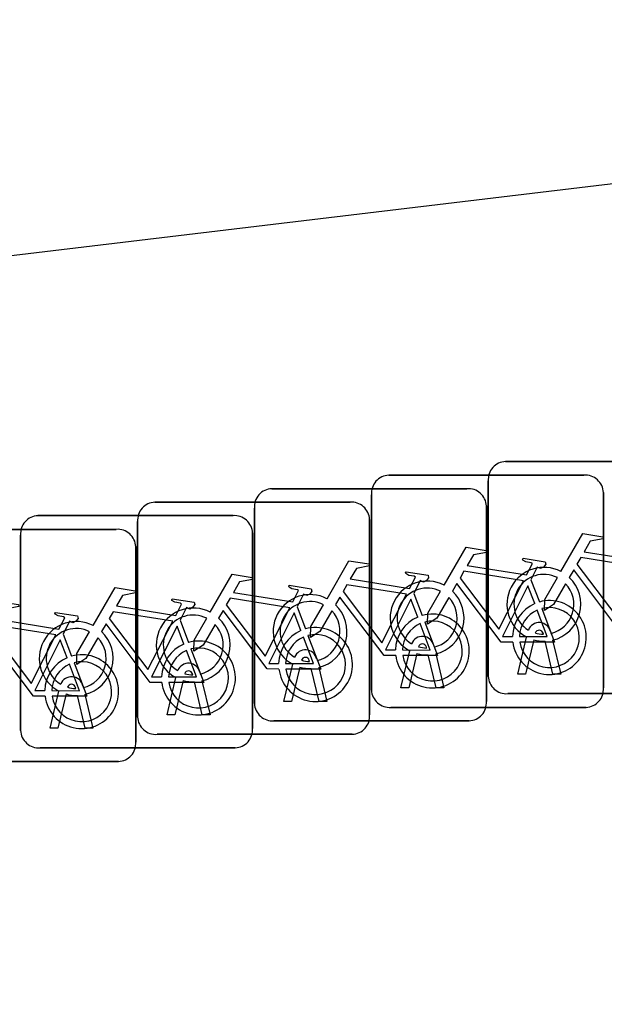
# Model space of a CAD drawing. Extents: x 162186 to 163152, y 385513 to 386513.
# Drawn here: x 162758.812 to 162761.331, y 386428.267 to 386432.496 of the extents above; entities that cross this region are included whole.
import ezdxf

# ---------------------------------------------------------------- set-up
doc = ezdxf.new("R2010")
doc.units = 0
doc.layers.add('IMGEO_Fietsenrek', color=7, linetype='Continuous')
doc.layers.add('IMGEO_Voetpad_open', color=7, linetype='Continuous')

msp = doc.modelspace()

# ---------------------------------------------------------------- linework, layer by layer
at = {"layer": 'IMGEO_Fietsenrek'}
for p, q in [((162760.9049, 386430.5945), (162761.7458, 386430.5945)), ((162761.7458, 386430.5945), (162760.9049, 386430.5945)), ((162760.4019, 386430.5355), (162761.2428, 386430.5355)), ((162761.2428, 386430.5355), (162760.4019, 386430.5355)), ((162760.8305, 386429.6699), (162760.8305, 386430.5108)), ((162760.8305, 386430.5108), (162760.8305, 386429.6699)), ((162759.8979, 386430.4775), (162760.7388, 386430.4775)), ((162760.7388, 386430.4775), (162759.8979, 386430.4775)), ((162761.3265, 386430.4611), (162761.3265, 386429.6202)), ((162761.3265, 386429.6202), (162761.3265, 386430.4611)), ((162759.3949, 386430.4195), (162760.2358, 386430.4195)), ((162760.2358, 386430.4195), (162759.3949, 386430.4195)), ((162760.3275, 386429.6109), (162760.3275, 386430.4518)), ((162760.3275, 386430.4518), (162760.3275, 386429.6109)), ((162759.8235, 386429.5529), (162759.8235, 386430.3938)), ((162759.8235, 386430.3938), (162759.8235, 386429.5529)), ((162760.8225, 386430.4031), (162760.8225, 386429.5622)), ((162760.8225, 386429.5622), (162760.8225, 386430.4031)), ((162758.8909, 386430.3615), (162759.7318, 386430.3615)), ((162759.7318, 386430.3615), (162758.8909, 386430.3615)), ((162759.3205, 386429.4949), (162759.3205, 386430.3358)), ((162759.3205, 386430.3358), (162759.3205, 386429.4949)), ((162760.3195, 386430.3451), (162760.3195, 386429.5042)), ((162760.3195, 386429.5042), (162760.3195, 386430.3451)), ((162758.3879, 386430.3025), (162759.2288, 386430.3025)), ((162759.2288, 386430.3025), (162758.3879, 386430.3025)), ((162758.8165, 386429.4369), (162758.8165, 386430.2778)), ((162758.8165, 386430.2778), (162758.8165, 386429.4369)), ((162759.8155, 386430.2871), (162759.8155, 386429.4462)), ((162759.8155, 386429.4462), (162759.8155, 386430.2871)), ((162759.3125, 386430.2281), (162759.3125, 386429.3872)), ((162759.3125, 386429.3872), (162759.3125, 386430.2281)), ((162761.0142, 386430.0852), (162761.0505, 386429.99)), ((162760.5102, 386430.0272), (162760.5465, 386429.932)), ((162760.0072, 386429.9692), (162760.0435, 386429.874)), ((162759.5032, 386429.9112), (162759.5395, 386429.816)), ((162759.0002, 386429.8522), (162759.0365, 386429.757)), ((162760.9575, 386429.6793), (162760.9958, 386429.8393)), ((162761.0262, 386429.8271), (162760.9909, 386429.6793)), ((162761.0679, 386429.8509), (162761.0669, 386429.8552)), ((162761.0986, 386429.8624), (162761.1004, 386429.8545)), ((162760.5649, 386429.7919), (162760.5639, 386429.7962)), ((162760.5956, 386429.8034), (162760.5974, 386429.7955)), ((162761.109, 386429.6793), (162761.0751, 386429.821)), ((162761.1074, 386429.8253), (162761.1424, 386429.6793)), ((162760.0916, 386429.7454), (162760.0934, 386429.7375)), ((162760.4545, 386429.6203), (162760.4928, 386429.7803)), ((162760.5232, 386429.7681), (162760.4879, 386429.6203)), ((162760.606, 386429.6203), (162760.5721, 386429.762)), ((162760.6044, 386429.7663), (162760.6394, 386429.6203)), ((162759.9505, 386429.5623), (162759.9888, 386429.7223)), ((162760.0192, 386429.7101), (162759.9839, 386429.5623)), ((162760.0609, 386429.7339), (162760.0599, 386429.7382)), ((162760.102, 386429.5623), (162760.0681, 386429.704)), ((162760.1004, 386429.7083), (162760.1354, 386429.5623)), ((162759.4475, 386429.5043), (162759.4858, 386429.6643)), ((162759.5579, 386429.6759), (162759.5569, 386429.6802)), ((162759.5886, 386429.6874), (162759.5904, 386429.6795)), ((162760.9909, 386429.6793), (162760.9575, 386429.6793)), ((162761.1424, 386429.6793), (162761.109, 386429.6793)), ((162759.0539, 386429.6179), (162759.0529, 386429.6222)), ((162759.0846, 386429.6294), (162759.0864, 386429.6215)), ((162759.5162, 386429.6521), (162759.4809, 386429.5043)), ((162759.599, 386429.5043), (162759.5651, 386429.646)), ((162759.5974, 386429.6503), (162759.6324, 386429.5043)), ((162760.4879, 386429.6203), (162760.4545, 386429.6203)), ((162760.6394, 386429.6203), (162760.606, 386429.6203)), ((162758.9435, 386429.4463), (162758.9818, 386429.6063)), ((162759.0122, 386429.5941), (162758.9769, 386429.4463)), ((162759.095, 386429.4463), (162759.0611, 386429.588)), ((162759.0934, 386429.5923), (162759.1284, 386429.4463)), ((162761.7551, 386429.5955), (162760.9142, 386429.5955)), ((162760.9142, 386429.5955), (162761.7551, 386429.5955)), ((162759.9839, 386429.5623), (162759.9505, 386429.5623)), ((162760.1354, 386429.5623), (162760.102, 386429.5623)), ((162761.2521, 386429.5365), (162760.4112, 386429.5365)), ((162760.4112, 386429.5365), (162761.2521, 386429.5365)), ((162759.4809, 386429.5043), (162759.4475, 386429.5043)), ((162759.6324, 386429.5043), (162759.599, 386429.5043)), ((162758.9769, 386429.4463), (162758.9435, 386429.4463)), ((162759.1284, 386429.4463), (162759.095, 386429.4463)), ((162760.7481, 386429.4785), (162759.9072, 386429.4785)), ((162759.9072, 386429.4785), (162760.7481, 386429.4785)), ((162760.2451, 386429.4205), (162759.4042, 386429.4205)), ((162759.4042, 386429.4205), (162760.2451, 386429.4205)), ((162759.7411, 386429.3625), (162758.9002, 386429.3625)), ((162758.9002, 386429.3625), (162759.7411, 386429.3625)), ((162759.2381, 386429.3035), (162758.3972, 386429.3035)), ((162758.3972, 386429.3035), (162759.2381, 386429.3035))]:
    msp.add_line(p, q, dxfattribs=at)
for points in [[(162761.1431, 386430.1212), (162761.2378, 386430.2847), (162761.324, 386430.2709), (162761.3257, 386430.2622), (162761.2696, 386430.2513), (162761.2434, 386430.206), (162761.4986, 386430.1652)], [(162760.6401, 386430.0622), (162760.7348, 386430.2257), (162760.821, 386430.2119), (162760.8227, 386430.2032), (162760.7666, 386430.1923), (162760.7404, 386430.147), (162760.9956, 386430.1062)], [(162760.1361, 386430.0042), (162760.2308, 386430.1677), (162760.317, 386430.1539), (162760.3187, 386430.1452), (162760.2626, 386430.1343), (162760.2364, 386430.089), (162760.4916, 386430.0482)], [(162760.9956, 386430.1062), (162761.0206, 386430.155), (162761.0155, 386430.159), (162760.9923, 386430.1627), (162760.9796, 386430.1702), (162760.9786, 386430.1733), (162760.9808, 386430.1779), (162761.0756, 386430.1628), (162761.0779, 386430.1525), (162761.0685, 386430.1401), (162761.0561, 386430.1337), (162761.0416, 386430.1399), (162761.0142, 386430.0852)], [(162761.4857, 386430.14), (162761.2289, 386430.181), (162761.2122, 386430.1522), (162761.3792, 386429.9319), (162761.4857, 386430.14)], [(162760.9827, 386430.081), (162760.7259, 386430.122), (162760.7092, 386430.0932), (162760.8762, 386429.8729), (162760.9827, 386430.081)], [(162761.4388, 386429.8765), (162761.3891, 386429.8766), (162761.1984, 386430.1283), (162761.1794, 386430.0955)], [(162759.6331, 386429.9462), (162759.7278, 386430.1097), (162759.814, 386430.0959), (162759.8157, 386430.0872), (162759.7596, 386430.0763), (162759.7334, 386430.031), (162759.9886, 386429.9902)], [(162760.4916, 386430.0482), (162760.5166, 386430.097), (162760.5115, 386430.101), (162760.4883, 386430.1047), (162760.4756, 386430.1122), (162760.4746, 386430.1153), (162760.4768, 386430.1199), (162760.5716, 386430.1048), (162760.5739, 386430.0945), (162760.5645, 386430.0821), (162760.5521, 386430.0757), (162760.5376, 386430.0819), (162760.5102, 386430.0272)], [(162761.1638, 386430.0687), (162761.1122, 386429.9795), (162761.0723, 386429.9535), (162761.0735, 386430.001), (162761.128, 386430.0952)], [(162759.1291, 386429.8882), (162759.2238, 386430.0517), (162759.31, 386430.0379), (162759.3117, 386430.0292), (162759.2556, 386430.0183), (162759.2294, 386429.973), (162759.4846, 386429.9322)], [(162759.9886, 386429.9902), (162760.0136, 386430.039), (162760.0085, 386430.043), (162759.9853, 386430.0467), (162759.9726, 386430.0542), (162759.9716, 386430.0573), (162759.9738, 386430.0619), (162760.0686, 386430.0468), (162760.0709, 386430.0365), (162760.0615, 386430.0241), (162760.0491, 386430.0177), (162760.0346, 386430.0239), (162760.0072, 386429.9692)], [(162760.4787, 386430.023), (162760.2219, 386430.064), (162760.2052, 386430.0352), (162760.3722, 386429.8149), (162760.4787, 386430.023)], [(162760.9358, 386429.8175), (162760.8861, 386429.8176), (162760.6954, 386430.0693), (162760.6764, 386430.0365)], [(162761.0307, 386429.983), (162761.0014, 386430.0598), (162760.892, 386429.8417), (162760.9347, 386429.8416)], [(162759.4846, 386429.9322), (162759.5096, 386429.981), (162759.5045, 386429.985), (162759.4813, 386429.9887), (162759.4686, 386429.9962), (162759.4676, 386429.9993), (162759.4698, 386430.0039), (162759.5646, 386429.9888), (162759.5669, 386429.9785), (162759.5575, 386429.9661), (162759.5451, 386429.9597), (162759.5306, 386429.9659), (162759.5032, 386429.9112)], [(162759.9757, 386429.965), (162759.7189, 386430.006), (162759.7022, 386429.9772), (162759.8692, 386429.7569), (162759.9757, 386429.965)], [(162760.4318, 386429.7595), (162760.3821, 386429.7596), (162760.1914, 386430.0113), (162760.1724, 386429.9785)], [(162760.5267, 386429.925), (162760.4974, 386430.0018), (162760.388, 386429.7837), (162760.4307, 386429.7836)], [(162760.6608, 386430.0097), (162760.6092, 386429.9205), (162760.5693, 386429.8945), (162760.5705, 386429.942), (162760.625, 386430.0362)], [(162758.6261, 386429.8292), (162758.7208, 386429.9927), (162758.807, 386429.9789), (162758.8087, 386429.9702), (162758.7526, 386429.9593), (162758.7264, 386429.914), (162758.9816, 386429.8732)], [(162759.9288, 386429.7015), (162759.8791, 386429.7016), (162759.6884, 386429.9533), (162759.6694, 386429.9205)], [(162760.1568, 386429.9517), (162760.1052, 386429.8625), (162760.0653, 386429.8365), (162760.0665, 386429.884), (162760.121, 386429.9782)], [(162760.9647, 386429.8415), (162761.0846, 386429.8413), (162761.0414, 386429.9549)], [(162761.0612, 386429.9618), (162761.1162, 386429.8172), (162760.9661, 386429.8175)], [(162758.9816, 386429.8732), (162759.0066, 386429.922), (162759.0015, 386429.926), (162758.9783, 386429.9297), (162758.9656, 386429.9372), (162758.9646, 386429.9403), (162758.9668, 386429.9449), (162759.0616, 386429.9298), (162759.0639, 386429.9195), (162759.0545, 386429.9071), (162759.0421, 386429.9007), (162759.0276, 386429.9069), (162759.0002, 386429.8522)], [(162759.4717, 386429.907), (162759.2149, 386429.948), (162759.1982, 386429.9192), (162759.3652, 386429.6989), (162759.4717, 386429.907)], [(162759.6538, 386429.8937), (162759.6022, 386429.8045), (162759.5623, 386429.7785), (162759.5635, 386429.826), (162759.618, 386429.9202)], [(162760.0237, 386429.867), (162759.9944, 386429.9438), (162759.885, 386429.7257), (162759.9277, 386429.7256)], [(162758.9687, 386429.848), (162758.7119, 386429.889), (162758.6952, 386429.8602), (162758.8622, 386429.6399), (162758.9687, 386429.848)], [(162759.4248, 386429.6435), (162759.3751, 386429.6436), (162759.1844, 386429.8953), (162759.1654, 386429.8625)], [(162759.5197, 386429.809), (162759.4904, 386429.8858), (162759.381, 386429.6677), (162759.4237, 386429.6676)], [(162760.4607, 386429.7835), (162760.5806, 386429.7833), (162760.5374, 386429.8969)], [(162760.5572, 386429.9038), (162760.6122, 386429.7592), (162760.4621, 386429.7595)], [(162758.9218, 386429.5845), (162758.8721, 386429.5846), (162758.6814, 386429.8363), (162758.6624, 386429.8035)], [(162759.0167, 386429.75), (162758.9874, 386429.8268), (162758.878, 386429.6087), (162758.9207, 386429.6086)], [(162759.1498, 386429.8357), (162759.0982, 386429.7465), (162759.0583, 386429.7205), (162759.0595, 386429.768), (162759.114, 386429.8622)], [(162759.9577, 386429.7255), (162760.0776, 386429.7253), (162760.0344, 386429.8389)], [(162760.0542, 386429.8458), (162760.1092, 386429.7012), (162759.9591, 386429.7015)], [(162759.5502, 386429.7878), (162759.6052, 386429.6432), (162759.4551, 386429.6435)], [(162759.4537, 386429.6675), (162759.5736, 386429.6673), (162759.5304, 386429.7809)], [(162758.9507, 386429.6085), (162759.0706, 386429.6083), (162759.0274, 386429.7219)], [(162759.0472, 386429.7288), (162759.1022, 386429.5842), (162758.9521, 386429.5845)]]:
    msp.add_lwpolyline(points, dxfattribs=at)
for centre, radius, start, end in [((162760.9082, 386430.5166), 0.0779, 92.4484, 184.2845), ((162760.9082, 386430.5166), 0.0779, 92.4484, 184.2845), ((162760.4052, 386430.4576), 0.0779, 92.4484, 184.2845), ((162760.4052, 386430.4576), 0.0779, 92.4484, 184.2845), ((162761.2486, 386430.4578), 0.0779, 2.4484, 94.2845), ((162761.2486, 386430.4578), 0.0779, 2.4484, 94.2845), ((162759.9012, 386430.3996), 0.0779, 92.4484, 184.2845), ((162759.9012, 386430.3996), 0.0779, 92.4484, 184.2845), ((162760.7446, 386430.3998), 0.0779, 2.4484, 94.2845), ((162760.7446, 386430.3998), 0.0779, 2.4484, 94.2845), ((162759.3982, 386430.3416), 0.0779, 92.4484, 184.2845), ((162759.3982, 386430.3416), 0.0779, 92.4484, 184.2845), ((162760.2416, 386430.3418), 0.0779, 2.4484, 94.2845), ((162760.2416, 386430.3418), 0.0779, 2.4484, 94.2845), ((162758.8942, 386430.2836), 0.0779, 92.4484, 184.2845), ((162758.8942, 386430.2836), 0.0779, 92.4484, 184.2845), ((162759.7376, 386430.2838), 0.0779, 2.4484, 94.2845), ((162759.7376, 386430.2838), 0.0779, 2.4484, 94.2845), ((162759.2346, 386430.2248), 0.0779, 2.4484, 94.2845), ((162759.2346, 386430.2248), 0.0779, 2.4484, 94.2845), ((162761.0701, 386429.9799), 0.159, 62.6766, 242.1369), ((162760.5671, 386429.9209), 0.159, 62.6766, 242.1369), ((162761.0701, 386429.9799), 0.129, 63.3192, 238.903), ((162761.0701, 386429.9799), 0.159, 283.5766, 46.6042), ((162760.5671, 386429.9209), 0.129, 63.3192, 238.903), ((162761.0701, 386429.9799), 0.129, 283.6043, 43.4302), ((162760.0631, 386429.8629), 0.159, 62.6766, 242.1369), ((162760.5671, 386429.9209), 0.129, 283.6043, 43.4302), ((162760.5671, 386429.9209), 0.159, 283.5766, 46.6042), ((162761.0937, 386429.8369), 0.159, 187.0065, 105.7708), ((162759.5601, 386429.8049), 0.159, 62.6766, 242.1369), ((162760.0631, 386429.8629), 0.129, 63.3192, 238.903), ((162760.0631, 386429.8629), 0.159, 283.5766, 46.6042), ((162761.0937, 386429.8369), 0.159, 113.3408, 178.3217), ((162761.0937, 386429.8369), 0.129, 113.923, 177.9556), ((162761.0937, 386429.8369), 0.129, 188.6715, 104.5883), ((162759.5601, 386429.8049), 0.129, 63.3192, 238.903), ((162759.5601, 386429.8049), 0.159, 283.5766, 46.6042), ((162760.0631, 386429.8629), 0.129, 283.6043, 43.4302), ((162760.5897, 386429.7789), 0.159, 113.3408, 178.3217), ((162760.5897, 386429.7789), 0.159, 187.0065, 105.7708), ((162759.0561, 386429.7469), 0.159, 62.6766, 242.1369), ((162759.0561, 386429.7469), 0.129, 63.3192, 238.903), ((162759.5601, 386429.8049), 0.129, 283.6043, 43.4302), ((162760.0867, 386429.7209), 0.159, 187.0065, 105.7708), ((162760.5897, 386429.7789), 0.129, 113.923, 177.9556), ((162760.5897, 386429.7789), 0.129, 188.6715, 104.5883), ((162761.0499, 386429.8513), 0.0499, 12.8025, 158.6934), ((162761.0499, 386429.8513), 0.0174, 12.8025, 163.4502), ((162759.0561, 386429.7469), 0.129, 283.6043, 43.4302), ((162759.0561, 386429.7469), 0.159, 283.5766, 46.6042), ((162760.0867, 386429.7209), 0.159, 113.3408, 178.3217), ((162760.0867, 386429.7209), 0.129, 113.923, 177.9556), ((162760.0867, 386429.7209), 0.129, 188.6715, 104.5883), ((162760.5469, 386429.7923), 0.0499, 12.8025, 158.6934), ((162761.0701, 386429.9799), 0.159, 253.9967, 271.7867), ((162761.0701, 386429.9799), 0.129, 253.415, 269.0204), ((162759.5827, 386429.6629), 0.159, 113.3408, 178.3217), ((162759.5827, 386429.6629), 0.159, 187.0065, 105.7708), ((162759.5827, 386429.6629), 0.129, 188.6715, 104.5883), ((162760.0429, 386429.7343), 0.0499, 12.8025, 158.6934), ((162760.5469, 386429.7923), 0.0174, 12.8025, 163.4502), ((162760.5671, 386429.9209), 0.129, 253.415, 269.0204), ((162759.0797, 386429.6039), 0.159, 113.3408, 178.3217), ((162759.0797, 386429.6039), 0.159, 187.0065, 105.7708), ((162759.5827, 386429.6629), 0.129, 113.923, 177.9556), ((162760.0429, 386429.7343), 0.0174, 12.8025, 163.4502), ((162760.5671, 386429.9209), 0.159, 253.9967, 271.7867), ((162759.0797, 386429.6039), 0.129, 113.923, 177.9556), ((162759.0797, 386429.6039), 0.129, 188.6715, 104.5883), ((162759.5399, 386429.6763), 0.0499, 12.8025, 158.6934), ((162760.0631, 386429.8629), 0.159, 253.9967, 271.7867), ((162760.0631, 386429.8629), 0.129, 253.415, 269.0204), ((162759.0359, 386429.6183), 0.0499, 12.8025, 158.6934), ((162759.5399, 386429.6763), 0.0174, 12.8025, 163.4502), ((162759.5601, 386429.8049), 0.129, 253.415, 269.0204), ((162760.9084, 386429.6732), 0.0779, 182.4484, 274.2845), ((162760.9084, 386429.6732), 0.0779, 182.4484, 274.2845), ((162759.0359, 386429.6183), 0.0174, 12.8025, 163.4502), ((162759.0561, 386429.7469), 0.129, 253.415, 269.0204), ((162759.5601, 386429.8049), 0.159, 253.9967, 271.7867), ((162761.2488, 386429.6144), 0.0779, 272.4484, 4.2845), ((162761.2488, 386429.6144), 0.0779, 272.4484, 4.2845), ((162759.0561, 386429.7469), 0.159, 253.9967, 271.7867), ((162760.4054, 386429.6142), 0.0779, 182.4484, 274.2845), ((162760.4054, 386429.6142), 0.0779, 182.4484, 274.2845), ((162759.9014, 386429.5562), 0.0779, 182.4484, 274.2845), ((162759.9014, 386429.5562), 0.0779, 182.4484, 274.2845), ((162760.7448, 386429.5564), 0.0779, 272.4484, 4.2845), ((162760.7448, 386429.5564), 0.0779, 272.4484, 4.2845), ((162759.3984, 386429.4982), 0.0779, 182.4484, 274.2845), ((162759.3984, 386429.4982), 0.0779, 182.4484, 274.2845), ((162760.2418, 386429.4984), 0.0779, 272.4484, 4.2845), ((162760.2418, 386429.4984), 0.0779, 272.4484, 4.2845), ((162759.7378, 386429.4404), 0.0779, 272.4484, 4.2845), ((162759.7378, 386429.4404), 0.0779, 272.4484, 4.2845), ((162758.8944, 386429.4402), 0.0779, 182.4484, 274.2845), ((162758.8944, 386429.4402), 0.0779, 182.4484, 274.2845), ((162759.2348, 386429.3814), 0.0779, 272.4484, 4.2845), ((162759.2348, 386429.3814), 0.0779, 272.4484, 4.2845)]:
    msp.add_arc(centre, radius, start, end, dxfattribs=at)
at = {"layer": 'IMGEO_Voetpad_open'}
msp.add_lwpolyline([(162937.766, 386460.481), (162934.477, 386459.931), (162894.907, 386453.027), (162819.461, 386440.236), (162799.345, 386437.091), (162771.737, 386433.026), (162747.295, 386430.111), (162736.141, 386429.087), (162728.219, 386428.267)], dxfattribs=at)

doc.saveas('drawing.dxf')
